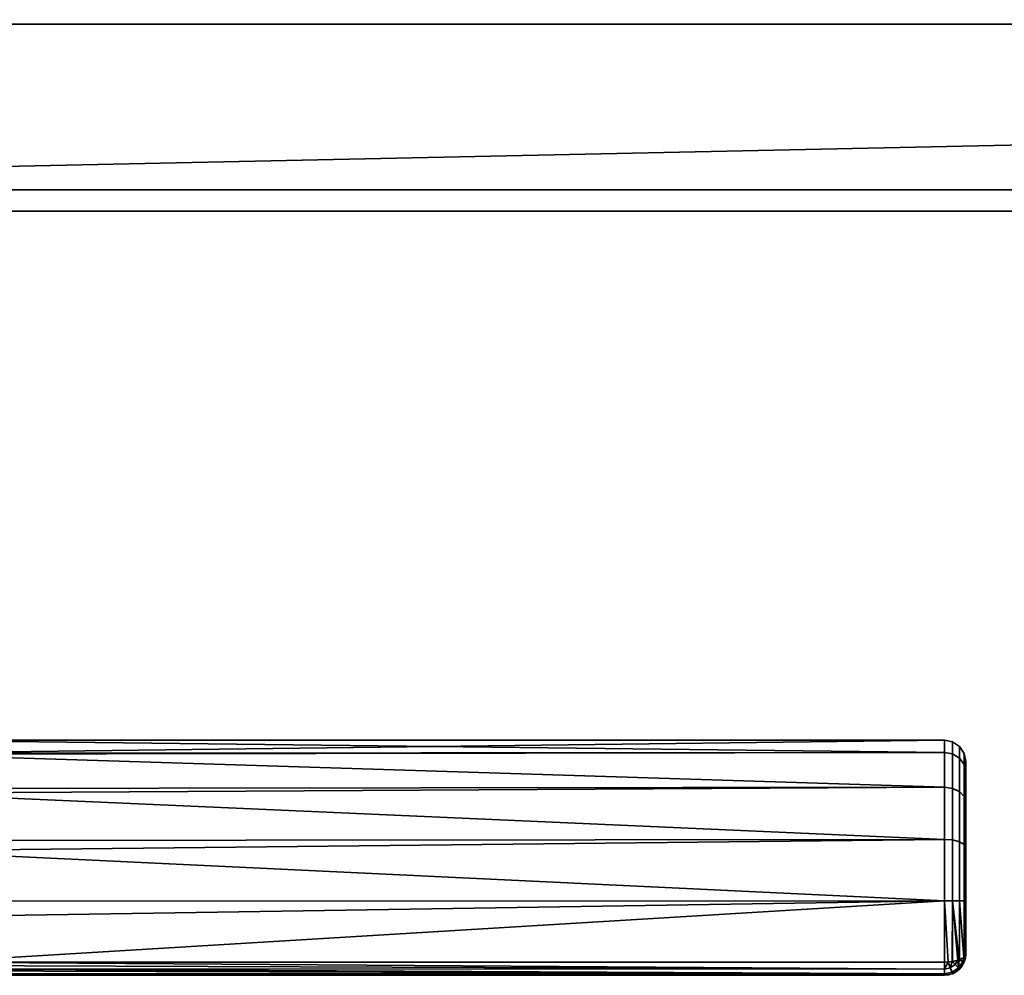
# Model space of a CAD drawing. Header units: millimetres. Extents: x -490 to 6690, y -115 to 152.
# Tile 294 of 656: x 1233 to 1325, y -115 to -26. Entities that reach past the tile are written whole.
import ezdxf

# ---------------------------------------------------------------- set-up
doc = ezdxf.new("R2010")
doc.units = ezdxf.units.MM
doc.layers.add('151', color=253, linetype='Continuous')

# ---------------------------------------------------------------- blocks, each defined once
blk = doc.blocks.new('UG_SURFACE_121')
at = {"layer": '151', "color": 254, "linetype": 'Continuous', "lineweight": 35}
for points in [[(1319, -94.144, 1098.254), (1221, -94.218, 1098.27), (1221, -93, 1104)], [(1319, -93, 1104), (1221, -93, 1104), (1221, -94.218, 1109.73)], [(1221, -94.218, 1109.73), (1319, -94.144, 1109.746), (1319, -93, 1104)], [(1221, -93, 1104), (1319, -93, 1104), (1319, -94.144, 1098.254)], [(1319.765, -94.285, 1109.688), (1319.765, -93.152, 1104), (1319, -93, 1104), (1319, -94.144, 1109.746)], [(1319.765, -93.152, 1104), (1319.765, -94.285, 1098.312), (1319, -94.144, 1098.254), (1319, -93, 1104)], [(1320.414, -94.685, 1109.522), (1320.414, -93.586, 1104), (1319.765, -93.152, 1104), (1319.765, -94.285, 1109.688)], [(1320.414, -93.586, 1104), (1320.414, -94.685, 1098.478), (1319.765, -94.285, 1098.312), (1319.765, -93.152, 1104)], [(1320.848, -95.285, 1109.273), (1320.848, -94.235, 1104), (1320.414, -93.586, 1104), (1320.414, -94.685, 1109.522)], [(1320.848, -94.235, 1104), (1320.848, -95.285, 1098.727), (1320.414, -94.685, 1098.478), (1320.414, -93.586, 1104)], [(1221, -94.297, 1097.899), (1319, -94.144, 1098.254), (1319, -97.402, 1093.385)], [(1319, -94.144, 1109.746), (1221, -94.218, 1109.73), (1221, -94.297, 1110.101)], [(1221, -94.297, 1110.101), (1319, -97.402, 1114.615), (1319, -94.144, 1109.746)], [(1221, -94.297, 1097.899), (1221, -94.218, 1098.27), (1319, -94.144, 1098.254)], [(1319, -97.402, 1093.385), (1221, -97.516, 1093.467), (1221, -94.297, 1097.899)], [(1221, -94.297, 1110.101), (1221, -97.516, 1114.532), (1319, -97.402, 1114.615)], [(1319.765, -97.51, 1114.508), (1319.765, -94.285, 1109.688), (1319, -94.144, 1109.746), (1319, -97.402, 1114.615)], [(1319.765, -94.285, 1098.312), (1319.765, -97.51, 1093.492), (1319, -97.402, 1093.385), (1319, -94.144, 1098.254)], [(1320.414, -97.816, 1114.201), (1320.414, -94.685, 1109.522), (1319.765, -94.285, 1109.688), (1319.765, -97.51, 1114.508)], [(1320.414, -94.685, 1098.478), (1320.414, -97.816, 1093.799), (1319.765, -97.51, 1093.492), (1319.765, -94.285, 1098.312)], [(1320.848, -98.275, 1113.742), (1320.848, -95.285, 1109.273), (1320.414, -94.685, 1109.522), (1320.414, -97.816, 1114.201)], [(1320.848, -95.285, 1098.727), (1320.848, -98.275, 1094.258), (1320.414, -97.816, 1093.799), (1320.414, -94.685, 1098.478)], [(1321, -95.992, 1108.98), (1321, -95, 1104), (1320.848, -94.235, 1104), (1320.848, -95.285, 1109.273)], [(1321, -95, 1104), (1321, -95.992, 1099.02), (1320.848, -95.285, 1098.727), (1320.848, -94.235, 1104)], [(1321, -98.815, 1113.2), (1321, -95.992, 1108.98), (1320.848, -95.285, 1109.273), (1320.848, -98.275, 1113.742)], [(1321, -95.992, 1099.02), (1321, -98.815, 1094.8), (1320.848, -98.275, 1094.258), (1320.848, -95.285, 1098.727)], [(1321, -98.815, 1113.2), (1321, -98.815, 1094.8), (1321, -95.992, 1099.02), (1321, -95, 1104)], [(1321, -95, 1104), (1321, -95.992, 1108.98), (1321, -98.815, 1113.2)], [(1221, -97.963, 1092.853), (1319, -97.402, 1093.385), (1319, -102.277, 1090.135)], [(1319, -102.277, 1117.865), (1319, -97.402, 1114.615), (1221, -97.963, 1115.147)], [(1319, -97.402, 1114.615), (1221, -97.516, 1114.532), (1221, -97.963, 1115.147)], [(1221, -97.963, 1092.853), (1221, -97.516, 1093.467), (1319, -97.402, 1093.385)], [(1319.765, -102.335, 1117.725), (1319.765, -97.51, 1114.508), (1319, -97.402, 1114.615), (1319, -102.277, 1117.865)], [(1319.765, -97.51, 1093.492), (1319.765, -102.335, 1090.275), (1319, -102.277, 1090.135), (1319, -97.402, 1093.385)], [(1320.414, -102.501, 1117.324), (1320.414, -97.816, 1114.201), (1319.765, -97.51, 1114.508), (1319.765, -102.335, 1117.725)], [(1320.414, -97.816, 1093.799), (1320.414, -102.501, 1090.676), (1319.765, -102.335, 1090.275), (1319.765, -97.51, 1093.492)], [(1319, -102.277, 1090.135), (1221, -102.376, 1090.305), (1221, -97.963, 1092.853)], [(1221, -97.963, 1115.147), (1221, -102.376, 1117.695), (1319, -102.277, 1117.865)], [(1320.848, -102.748, 1116.724), (1320.848, -98.275, 1113.742), (1320.414, -97.816, 1114.201), (1320.414, -102.501, 1117.324)], [(1320.848, -98.275, 1094.258), (1320.848, -102.748, 1091.276), (1320.414, -102.501, 1090.676), (1320.414, -97.816, 1093.799)], [(1321, -103.04, 1116.017), (1321, -98.815, 1113.2), (1320.848, -98.275, 1113.742), (1320.848, -102.748, 1116.724)], [(1321, -98.815, 1094.8), (1321, -103.04, 1091.983), (1320.848, -102.748, 1091.276), (1320.848, -98.275, 1094.258)], [(1321, -98.815, 1113.2), (1321, -103.04, 1091.983), (1321, -98.815, 1094.8)], [(1321, -98.815, 1113.2), (1321, -103.04, 1116.017), (1321, -103.04, 1091.983)], [(1221, -103.365, 1089.734), (1319, -102.277, 1090.135), (1319, -108.025, 1089)], [(1319, -108.025, 1119), (1319, -102.277, 1117.865), (1221, -103.365, 1118.266)], [(1319, -102.277, 1117.865), (1221, -102.376, 1117.695), (1221, -103.365, 1118.266)], [(1221, -103.365, 1089.734), (1221, -102.376, 1090.305), (1319, -102.277, 1090.135)], [(1319.765, -108.025, 1118.848), (1319.765, -102.335, 1117.725), (1319, -102.277, 1117.865), (1319, -108.025, 1119)], [(1319.765, -102.335, 1090.275), (1319.765, -108.025, 1089.152), (1319, -108.025, 1089), (1319, -102.277, 1090.135)], [(1320.414, -108.024, 1118.414), (1320.414, -102.501, 1117.324), (1319.765, -102.335, 1117.725), (1319.765, -108.025, 1118.848)], [(1320.414, -102.501, 1090.676), (1320.414, -108.024, 1089.586), (1319.765, -108.025, 1089.152), (1319.765, -102.335, 1090.275)], [(1320.848, -108.023, 1117.765), (1320.848, -102.748, 1116.724), (1320.414, -102.501, 1117.324), (1320.414, -108.024, 1118.414)], [(1320.848, -102.748, 1091.276), (1320.848, -108.023, 1090.235), (1320.414, -108.024, 1089.586), (1320.414, -102.501, 1090.676)], [(1321, -108.022, 1117), (1321, -103.04, 1116.017), (1320.848, -102.748, 1116.724), (1320.848, -108.023, 1117.765)], [(1321, -103.04, 1091.983), (1321, -108.022, 1091), (1320.848, -108.023, 1090.235), (1320.848, -102.748, 1091.276)], [(1321, -103.04, 1116.017), (1321, -113, 1092), (1321, -108.022, 1091), (1321, -103.04, 1091.983)], [(1321, -103.04, 1116.017), (1321, -108.022, 1117), (1321, -113, 1116), (1321, -113, 1092)], [(1319, -108.025, 1089), (1221, -108.051, 1089.242), (1221, -103.365, 1089.734)], [(1221, -103.365, 1118.266), (1221, -108.051, 1118.758), (1319, -108.025, 1119)], [(1319, -108.025, 1119), (1221, -109.568, 1118.918), (1224.353, -113.769, 1117.846)], [(1319, -108.025, 1119), (1221, -108.051, 1118.758), (1221, -109.568, 1118.918)], [(1224.353, -113.769, 1090.154), (1221, -109.568, 1089.082), (1319, -108.025, 1089)], [(1221, -109.568, 1089.082), (1221, -108.051, 1089.242), (1319, -108.025, 1089)], [(1319, -108.025, 1089), (1319, -113.769, 1090.154), (1224.353, -113.769, 1090.154)], [(1224.353, -113.769, 1117.846), (1319, -113.769, 1117.846), (1319, -108.025, 1119)], [(1319, -108.025, 1089), (1319.765, -108.025, 1089.152), (1319.733, -113.713, 1090.289), (1319.341, -113.743, 1090.216)], [(1319, -108.025, 1119), (1319, -113.769, 1117.846), (1319.341, -113.743, 1117.784)], [(1319.341, -113.743, 1117.784), (1319.733, -113.713, 1117.712), (1319.765, -108.025, 1118.848), (1319, -108.025, 1119)], [(1319.341, -113.743, 1090.216), (1319, -113.769, 1090.154), (1319, -108.025, 1089)], [(1319.765, -108.025, 1089.152), (1319.765, -113.711, 1090.294), (1319.733, -113.713, 1090.289)], [(1319.733, -113.713, 1117.712), (1319.765, -113.711, 1117.706), (1319.765, -108.025, 1118.848)], [(1319.765, -108.025, 1089.152), (1320.414, -108.024, 1089.586), (1320.414, -113.544, 1090.695), (1320.382, -113.552, 1090.674)], [(1320.382, -113.552, 1117.326), (1320.414, -113.544, 1117.305), (1320.414, -108.024, 1118.414), (1319.765, -108.025, 1118.848)], [(1319.765, -108.025, 1089.152), (1320.382, -113.552, 1090.674), (1320.245, -113.587, 1090.59)], [(1319.765, -108.025, 1118.848), (1319.765, -113.711, 1117.706), (1320.245, -113.587, 1117.41)], [(1320.245, -113.587, 1117.41), (1320.382, -113.552, 1117.326), (1319.765, -108.025, 1118.848)], [(1320.245, -113.587, 1090.59), (1319.765, -113.711, 1090.294), (1319.765, -108.025, 1089.152)], [(1320.414, -108.024, 1089.586), (1320.848, -108.023, 1090.235), (1320.848, -113.294, 1091.293), (1320.806, -113.318, 1091.236)], [(1320.806, -113.318, 1116.764), (1320.848, -113.294, 1116.706), (1320.848, -108.023, 1117.765), (1320.414, -108.024, 1118.414)], [(1320.414, -108.024, 1118.414), (1320.414, -113.544, 1117.305), (1320.806, -113.318, 1116.764)], [(1320.806, -113.318, 1091.236), (1320.414, -113.544, 1090.695), (1320.414, -108.024, 1089.586)], [(1321, -113, 1116), (1321, -108.022, 1117), (1320.848, -108.023, 1117.765), (1320.848, -113.294, 1116.706)], [(1321, -108.022, 1091), (1321, -113, 1092), (1320.848, -113.294, 1091.293), (1320.848, -108.023, 1090.235)], [(1320.853, -113.752, 1116), (1321, -113, 1116), (1320.848, -113.294, 1116.706)], [(1320.848, -113.294, 1091.293), (1321, -113, 1092), (1320.853, -113.752, 1092)], [(1320.853, -113.752, 1092), (1321, -113, 1092), (1321, -113, 1116), (1320.853, -113.752, 1116)], [(1224.289, -114.067, 1117.692), (1224.21, -114.399, 1117.393), (1319, -114.415, 1117.411)], [(1319, -114.41, 1090.581), (1224.21, -114.399, 1090.607), (1224.289, -114.067, 1090.308)], [(1319, -114.415, 1117.411), (1224.35, -113.783, 1117.84), (1224.289, -114.067, 1117.692)], [(1224.289, -114.067, 1090.308), (1224.35, -113.783, 1090.16), (1319, -114.41, 1090.581)], [(1224.353, -113.769, 1117.846), (1224.35, -113.783, 1117.84), (1319, -114.415, 1117.411)], [(1319, -114.41, 1090.581), (1224.35, -113.783, 1090.16), (1224.353, -113.769, 1090.154)], [(1319, -114.415, 1117.411), (1319, -114.41, 1117.419), (1224.353, -113.769, 1117.846)], [(1319, -114.41, 1117.419), (1319, -113.769, 1117.846), (1224.353, -113.769, 1117.846)], [(1224.353, -113.769, 1090.154), (1319, -113.769, 1090.154), (1319, -114.41, 1090.581)], [(1319, -114.41, 1117.419), (1319.543, -114.301, 1117.419), (1319.341, -113.743, 1117.784)], [(1319.341, -113.743, 1117.784), (1319, -113.769, 1117.846), (1319, -114.41, 1117.419)], [(1319, -114.41, 1090.581), (1319, -113.769, 1090.154), (1319.341, -113.743, 1090.216)], [(1319.341, -113.743, 1090.216), (1319.543, -114.301, 1090.581), (1319, -114.41, 1090.581)], [(1319.733, -113.713, 1117.712), (1319.341, -113.743, 1117.784), (1319.543, -114.301, 1117.419)], [(1319.543, -114.301, 1090.581), (1319.341, -113.743, 1090.216), (1319.733, -113.713, 1090.289)], [(1319.543, -114.301, 1117.419), (1320.001, -113.992, 1117.419), (1319.733, -113.713, 1117.712)], [(1319.733, -113.713, 1090.289), (1320.001, -113.992, 1090.581), (1319.543, -114.301, 1090.581)], [(1320.001, -113.992, 1117.419), (1319.543, -114.301, 1117.419), (1319.711, -114.704, 1116.768), (1320.312, -114.299, 1116.768)], [(1320.312, -114.299, 1091.232), (1319.711, -114.704, 1091.232), (1319.543, -114.301, 1090.581), (1320.001, -113.992, 1090.581)], [(1319.765, -113.711, 1117.706), (1319.733, -113.713, 1117.712), (1320.001, -113.992, 1117.419)], [(1320.001, -113.992, 1090.581), (1319.733, -113.713, 1090.289), (1319.765, -113.711, 1090.294)], [(1320.001, -113.992, 1117.419), (1320.245, -113.587, 1117.41), (1319.765, -113.711, 1117.706)], [(1319.765, -113.711, 1090.294), (1320.245, -113.587, 1090.59), (1320.001, -113.992, 1090.581)], [(1320.245, -113.587, 1117.41), (1320.001, -113.992, 1117.419), (1320.312, -114.299, 1116.768)], [(1320.312, -114.299, 1091.232), (1320.001, -113.992, 1090.581), (1320.245, -113.587, 1090.59)], [(1320.312, -114.299, 1116.768), (1320.382, -113.552, 1117.326), (1320.245, -113.587, 1117.41)], [(1320.245, -113.587, 1090.59), (1320.382, -113.552, 1090.674), (1320.312, -114.299, 1091.232)], [(1320.312, -114.299, 1116.768), (1320.711, -113.695, 1116.768), (1320.382, -113.552, 1117.326)], [(1320.382, -113.552, 1090.674), (1320.711, -113.695, 1091.232), (1320.312, -114.299, 1091.232)], [(1320.711, -113.695, 1116.768), (1320.312, -114.299, 1116.768), (1320.421, -114.408, 1116), (1320.845, -113.764, 1116)], [(1320.845, -113.764, 1092), (1320.421, -114.408, 1092), (1320.312, -114.299, 1091.232), (1320.711, -113.695, 1091.232)], [(1320.414, -113.544, 1117.305), (1320.382, -113.552, 1117.326), (1320.711, -113.695, 1116.768)], [(1320.711, -113.695, 1091.232), (1320.382, -113.552, 1090.674), (1320.414, -113.544, 1090.695)], [(1320.711, -113.695, 1116.768), (1320.806, -113.318, 1116.764), (1320.414, -113.544, 1117.305)], [(1320.414, -113.544, 1090.695), (1320.806, -113.318, 1091.236), (1320.711, -113.695, 1091.232)], [(1320.421, -114.408, 1092), (1320.845, -113.764, 1092), (1320.845, -113.764, 1116), (1320.421, -114.408, 1116)], [(1320.711, -113.695, 1116.768), (1320.853, -113.752, 1116), (1320.848, -113.294, 1116.706)], [(1320.848, -113.294, 1116.706), (1320.806, -113.318, 1116.764), (1320.711, -113.695, 1116.768)], [(1320.711, -113.695, 1091.232), (1320.806, -113.318, 1091.236), (1320.848, -113.294, 1091.293)], [(1320.848, -113.294, 1091.293), (1320.853, -113.752, 1092), (1320.711, -113.695, 1091.232)], [(1320.845, -113.764, 1116), (1320.853, -113.752, 1116), (1320.711, -113.695, 1116.768)], [(1320.711, -113.695, 1091.232), (1320.853, -113.752, 1092), (1320.845, -113.764, 1092)], [(1320.853, -113.752, 1116), (1320.845, -113.764, 1116), (1320.845, -113.764, 1092), (1320.853, -113.752, 1092)], [(1319, -115, 1092), (1319, -115, 1116), (1224, -115, 1115.949), (1224, -115, 1092.051)], [(1319, -115, 1116), (1224.002, -115, 1116), (1224, -115, 1115.949)], [(1224, -115, 1092.051), (1224.002, -115, 1092), (1319, -115, 1092)], [(1224.07, -114.888, 1116.66), (1224.002, -115, 1116), (1319, -115, 1116)], [(1319, -115, 1092), (1224.002, -115, 1092), (1224.07, -114.888, 1091.34)], [(1319, -115, 1116), (1224.081, -114.853, 1116.723), (1224.07, -114.888, 1116.66)], [(1224.07, -114.888, 1091.34), (1224.081, -114.853, 1091.277), (1319, -115, 1092)], [(1224.087, -114.835, 1116.757), (1224.081, -114.853, 1116.723), (1319, -115, 1116)], [(1319, -115, 1092), (1224.081, -114.853, 1091.277), (1224.087, -114.835, 1091.243)], [(1224.169, -114.566, 1117.244), (1224.087, -114.835, 1116.757), (1319, -114.847, 1116.764)], [(1319, -114.846, 1091.232), (1224.087, -114.835, 1091.243), (1224.169, -114.566, 1090.757)], [(1319, -115, 1116), (1319, -114.847, 1116.764), (1224.087, -114.835, 1116.757)], [(1319, -114.846, 1091.232), (1319, -114.847, 1091.236), (1224.087, -114.835, 1091.243)], [(1224.087, -114.835, 1091.243), (1319, -114.847, 1091.236), (1319, -115, 1092)], [(1319, -114.847, 1116.764), (1224.206, -114.416, 1117.379), (1224.169, -114.566, 1117.244)], [(1224.169, -114.566, 1090.757), (1224.206, -114.416, 1090.621), (1319, -114.846, 1091.232)], [(1224.21, -114.399, 1117.393), (1224.206, -114.416, 1117.379), (1319, -114.847, 1116.764)], [(1319, -114.846, 1091.232), (1224.206, -114.416, 1090.621), (1224.21, -114.399, 1090.607)], [(1319, -114.847, 1116.764), (1319, -114.846, 1116.768), (1224.21, -114.399, 1117.393)], [(1319, -114.846, 1116.768), (1319, -114.415, 1117.411), (1224.21, -114.399, 1117.393)], [(1224.21, -114.399, 1090.607), (1319, -114.415, 1090.589), (1319, -114.846, 1091.232)], [(1319, -114.41, 1090.581), (1319, -114.415, 1090.589), (1224.21, -114.399, 1090.607)], [(1319.543, -114.301, 1117.419), (1319, -114.41, 1117.419), (1319, -114.415, 1117.411)], [(1319, -114.415, 1117.411), (1319, -114.846, 1116.768), (1319.711, -114.704, 1116.768), (1319.543, -114.301, 1117.419)], [(1319.543, -114.301, 1090.581), (1319.711, -114.704, 1091.232), (1319, -114.846, 1091.232), (1319, -114.415, 1090.589)], [(1319, -114.415, 1090.589), (1319, -114.41, 1090.581), (1319.543, -114.301, 1090.581)], [(1319.711, -114.704, 1116.768), (1319, -114.847, 1116.764), (1319, -115, 1116), (1319.765, -114.847, 1116)], [(1319.711, -114.704, 1116.768), (1319, -114.846, 1116.768), (1319, -114.847, 1116.764)], [(1319.765, -114.847, 1092), (1319, -115, 1092), (1319, -114.847, 1091.236), (1319.711, -114.704, 1091.232)], [(1319, -114.847, 1091.236), (1319, -114.846, 1091.232), (1319.711, -114.704, 1091.232)], [(1319.765, -114.847, 1092), (1319.765, -114.847, 1116), (1319, -115, 1116), (1319, -115, 1092)], [(1320.312, -114.299, 1116.768), (1319.711, -114.704, 1116.768), (1319.77, -114.846, 1116), (1320.413, -114.413, 1116)], [(1320.413, -114.413, 1092), (1319.77, -114.846, 1092), (1319.711, -114.704, 1091.232), (1320.312, -114.299, 1091.232)], [(1319.765, -114.847, 1116), (1319.77, -114.846, 1116), (1319.711, -114.704, 1116.768)], [(1319.711, -114.704, 1091.232), (1319.77, -114.846, 1092), (1319.765, -114.847, 1092)], [(1319.77, -114.846, 1116), (1319.765, -114.847, 1116), (1319.765, -114.847, 1092), (1319.77, -114.846, 1092)], [(1319.77, -114.846, 1092), (1320.413, -114.413, 1092), (1320.413, -114.413, 1116), (1319.77, -114.846, 1116)], [(1320.413, -114.413, 1116), (1320.421, -114.408, 1116), (1320.312, -114.299, 1116.768)], [(1320.312, -114.299, 1091.232), (1320.421, -114.408, 1092), (1320.413, -114.413, 1092)], [(1320.421, -114.408, 1116), (1320.413, -114.413, 1116), (1320.413, -114.413, 1092), (1320.421, -114.408, 1092)]]:
    blk.add_3dface(points, dxfattribs=at)
blk = doc.blocks.new('UG_SURFACE_123')
at = {"layer": '151', "color": 7, "linetype": 'Continuous', "lineweight": 35}
for points in [[(1141, -26, 2017), (1859, -26, 2017), (1859, 0, 2017), (1141, 0, 2017)], [(1141, -26), (1141, -22.5), (1859, -22.5), (1859, -26)], [(1141, -26), (1859, -26), (1128, -41.5)], [(1859, -26), (1872, -26), (1872, -41.5), (1128, -41.5)], [(1128, -26, 2030), (1872, -26, 2030), (1859, -26, 2017), (1141, -26, 2017)], [(1872, -43.5, 2030), (1872, -26, 2030), (1128, -26, 2030), (1128, -43.5, 2030)], [(1128, -43.5, 2), (1128, -41.5), (1872, -41.5), (1872, -43.5, 2)], [(1872, -43.5, 2), (1872, -43.5, 2030), (1128, -43.5, 2030), (1128, -43.5, 2)]]:
    blk.add_3dface(points, dxfattribs=at)

msp = doc.modelspace()

# ---------------------------------------------------------------- linework, layer by layer
at = {"layer": '151', "linetype": 'Continuous', "lineweight": -3}
for p, q in [((1128, -26, 2030), (1872, -26, 2030)), ((1141, -26, 2017), (1859, -26, 2017)), ((1128, -41.5), (1872, -41.5)), ((1872, -43.5, 2), (1128, -43.5, 2)), ((1872, -43.5, 2030), (1128, -43.5, 2030)), ((1321, -113, 1116), (1321, -113, 1092)), ((1224.353, -113.769, 1117.846), (1319, -113.769, 1117.846)), ((1319, -113.769, 1090.154), (1224.353, -113.769, 1090.154)), ((1224.002, -115, 1092), (1319, -115, 1092)), ((1319, -115, 1116), (1224.002, -115, 1116)), ((1319, -115, 1092), (1319, -115, 1116))]:
    msp.add_line(p, q, dxfattribs=at)
at = {"layer": '151', "linetype": 'Continuous', "lineweight": -3, "extrusion": (-1, 0, 0)}
msp.add_arc((108, 1104, -1319), 15, 67.38014, 292.61986, dxfattribs=at)
at = {"layer": '151', "linetype": 'Continuous', "lineweight": -3, "extrusion": (1, 0, 0)}
for centre, radius, start, end in [((-108, 1104, 1321), 13, 247.38014, 112.61986), ((-113, 1116, 1319), 2, 112.61986, 180), ((-113, 1092, 1319), 2, 180, 247.38014)]:
    msp.add_arc(centre, radius, start, end, dxfattribs=at)
at = {"layer": '151', "linetype": 'Continuous', "lineweight": -3, "extrusion": (0, 0, -1)}
msp.add_arc((-1319, -113, -1092), 2, 180, 270, dxfattribs=at)
at = {"layer": '151', "linetype": 'Continuous', "lineweight": -3, "extrusion": (-1.44783e-14, 0.923077, -0.384615)}
msp.add_arc((-1319, 964.538, -524.308), 2, 180, 270, dxfattribs=at)
at = {"layer": '151', "linetype": 'Continuous', "lineweight": -3}
msp.add_arc((1319, -113, 1116), 2, 270, 0, dxfattribs=at)
at = {"layer": '151', "linetype": 'Continuous', "lineweight": -3, "extrusion": (0, 0.923077, 0.384615)}
msp.add_arc((-1319, 1073.615, 324.923), 2, 90, 180, dxfattribs=at)

# ---------------------------------------------------------------- block references
at = {"layer": '151', "linetype": 'Continuous', "lineweight": -3}
for name in ['UG_SURFACE_123', 'UG_SURFACE_121']:
    msp.add_blockref(name, (0, 0), dxfattribs=at)

doc.saveas('drawing.dxf')
